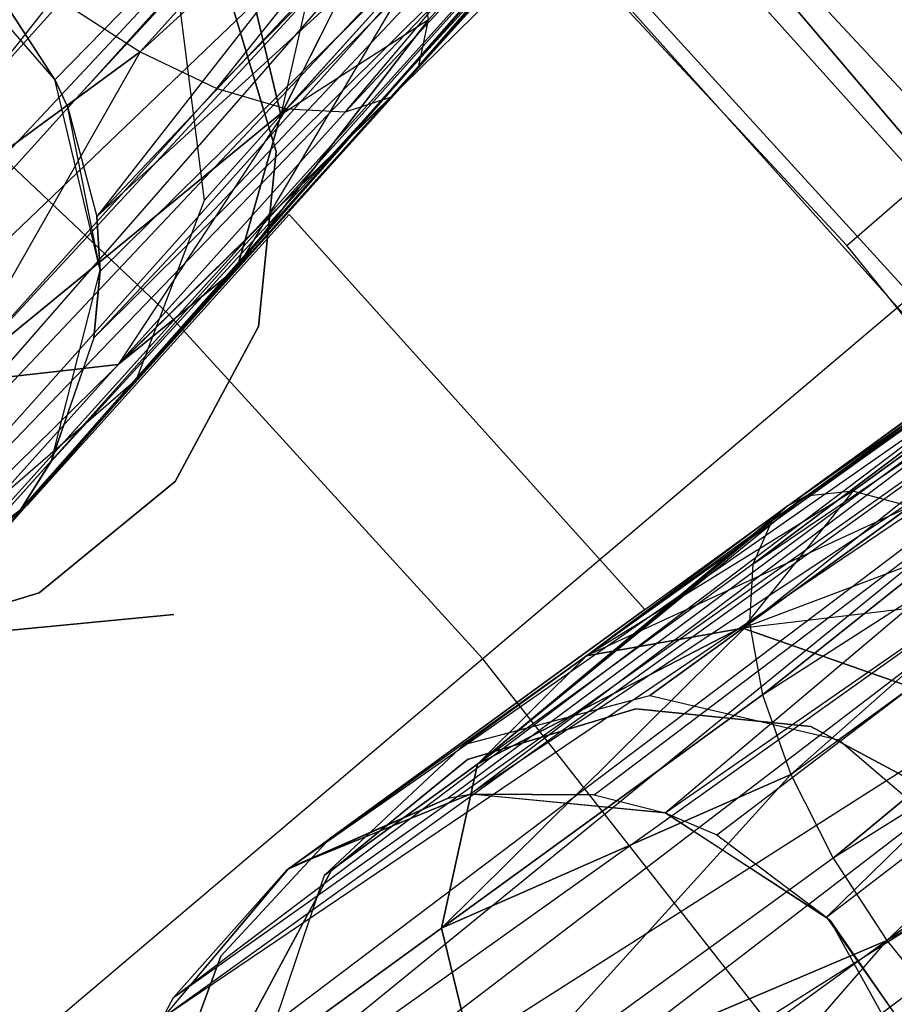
# Model space of a CAD drawing. Extents: x 0.3 to 7.1, y -3.38 to 3.38.
# Tile 322 of 394: x 4.76 to 4.97, y 0.91 to 1.15. Entities that reach past the tile are written whole.
import ezdxf

# ---------------------------------------------------------------- set-up
doc = ezdxf.new("R2010")
doc.units = 0
doc.header["$LTSCALE"] = 2.54
doc.layers.get('0').update_dxf_attribs({"linetype": 'CONTINUOUS'})

# ---------------------------------------------------------------- blocks, each defined once
blk = doc.blocks.new('SINGLES_B_BB_STL')
at = {"color": 0}
for p, q in [((5.10134, 1.42072, 14.48477), (4.85398, 1.13738, 14.30065)), ((5.10134, 1.42072, 14.48477), (4.85398, 1.13738, 14.30065)), ((4.85398, 1.13738, 13.96062), (5.10134, 1.42072, 13.7765)), ((4.85398, 1.13738, 13.96062), (5.10134, 1.42072, 13.7765)), ((5.10134, 1.42072, 14.48477), (4.85637, 1.14865, 14.27947)), ((5.10134, 1.42072, 14.48477), (4.85637, 1.14865, 14.27947)), ((4.85637, 1.14865, 13.9818), (5.10134, 1.42072, 13.7765)), ((4.85637, 1.14865, 13.9818), (5.10134, 1.42072, 13.7765)), ((4.78604, 1.14083, 14.39164), (5.0208, 1.40156, 14.58838)), ((4.78604, 1.14083, 14.39164), (5.0208, 1.40156, 14.58838)), ((4.78604, 1.14083, 13.86962), (5.0208, 1.40156, 13.67289)), ((4.78604, 1.14083, 13.86962), (5.0208, 1.40156, 13.67289)), ((4.8047, 1.1319, 13.88201), (5.0208, 1.40156, 13.67289)), ((4.8047, 1.1319, 13.88201), (5.0208, 1.40156, 13.67289)), ((4.82172, 1.12692, 14.36293), (5.08816, 1.39746, 14.52447)), ((4.82172, 1.12692, 14.36293), (5.08816, 1.39746, 14.52447)), ((4.83614, 1.12618, 14.34362), (5.08816, 1.39746, 14.52447)), ((4.83614, 1.12618, 14.34362), (5.08816, 1.39746, 14.52447)), ((4.83614, 1.12618, 13.91764), (5.08816, 1.39746, 13.7368)), ((4.83614, 1.12618, 13.91764), (5.08816, 1.39746, 13.7368)), ((5.08816, 1.39746, 14.52447), (4.8471, 1.12974, 14.32245)), ((5.08816, 1.39746, 14.52447), (4.8471, 1.12974, 14.32245)), ((4.8471, 1.12974, 13.93882), (5.08816, 1.39746, 13.7368)), ((4.8471, 1.12974, 13.93882), (5.08816, 1.39746, 13.7368)), ((5.08816, 1.39746, 14.52447), (4.85398, 1.13738, 14.30065)), ((5.08816, 1.39746, 14.52447), (4.85398, 1.13738, 14.30065)), ((4.85398, 1.13738, 13.96062), (5.08816, 1.39746, 13.7368)), ((4.85398, 1.13738, 13.96062), (5.08816, 1.39746, 13.7368)), ((4.78604, 1.14083, 14.39164), (5.05909, 1.39054, 14.56186)), ((4.78604, 1.14083, 14.39164), (5.05909, 1.39054, 14.56186)), ((4.8047, 1.1319, 14.37926), (5.05909, 1.39054, 14.56186)), ((4.8047, 1.1319, 14.37926), (5.05909, 1.39054, 14.56186)), ((4.8047, 1.1319, 13.88201), (5.05909, 1.39054, 13.69941)), ((4.8047, 1.1319, 13.88201), (5.05909, 1.39054, 13.69941)), ((5.05909, 1.39054, 14.56186), (4.82172, 1.12692, 14.36293)), ((5.05909, 1.39054, 14.56186), (4.82172, 1.12692, 14.36293)), ((4.82172, 1.12692, 13.89833), (5.05909, 1.39054, 13.69941)), ((4.82172, 1.12692, 13.89833), (5.05909, 1.39054, 13.69941)), ((4.83614, 1.12618, 13.91764), (5.05909, 1.39054, 13.69941)), ((4.83614, 1.12618, 13.91764), (5.05909, 1.39054, 13.69941)), ((4.7652, 1.13401, 41.76495), (4.94768, 1.32086, 41.6439)), ((4.7652, 1.13401, 41.76495), (4.94768, 1.32086, 41.6439)), ((4.76834, 1.12728, 41.76296), (4.94768, 1.32086, 41.6439)), ((4.76834, 1.12728, 41.76296), (4.94768, 1.32086, 41.6439)), ((4.94768, 1.32086, 41.6439), (4.77547, 1.10069, 41.75264)), ((4.94768, 1.32086, 41.6439), (4.77547, 1.10069, 41.75264)), ((4.77547, 1.10069, 41.75264), (4.96097, 1.29729, 41.62686)), ((4.77547, 1.10069, 41.75264), (4.96097, 1.29729, 41.62686)), ((4.64011, 0.99509, 41.63424), (4.86487, 1.28121, 41.47603)), ((4.64011, 0.99509, 41.63424), (4.86487, 1.28121, 41.47603)), ((4.77473, 1.07104, 41.73706), (4.96673, 1.27536, 41.60224)), ((4.77473, 1.07104, 41.73706), (4.96673, 1.27536, 41.60224)), ((4.77547, 1.10069, 41.75264), (4.96673, 1.27536, 41.60224)), ((4.77547, 1.10069, 41.75264), (4.96673, 1.27536, 41.60224)), ((4.77623, 1.08732, 41.74614), (4.96673, 1.27536, 41.60224)), ((4.77623, 1.08732, 41.74614), (4.96673, 1.27536, 41.60224)), ((4.64011, 0.99509, 41.63424), (4.89109, 1.26305, 41.48405)), ((4.64011, 0.99509, 41.63424), (4.89109, 1.26305, 41.48405)), ((4.64689, 0.99274, 41.6362), (4.89109, 1.26305, 41.48405)), ((4.64689, 0.99274, 41.6362), (4.89109, 1.26305, 41.48405)), ((4.96346, 1.25855, 41.57321), (4.7568, 1.02909, 41.70694)), ((4.96346, 1.25855, 41.57321), (4.7568, 1.02909, 41.70694)), ((4.76424, 1.04084, 41.71655), (4.96346, 1.25855, 41.57321)), ((4.76424, 1.04084, 41.71655), (4.96346, 1.25855, 41.57321)), ((4.77473, 1.07104, 41.73706), (4.96346, 1.25855, 41.57321)), ((4.77473, 1.07104, 41.73706), (4.96346, 1.25855, 41.57321)), ((4.91674, 1.2513, 41.50071), (4.64689, 0.99274, 41.6362)), ((4.91674, 1.2513, 41.50071), (4.64689, 0.99274, 41.6362)), ((4.67387, 0.98836, 41.64662), (4.91674, 1.2513, 41.50071)), ((4.67387, 0.98836, 41.64662), (4.91674, 1.2513, 41.50071)), ((4.6877, 0.98899, 41.65345), (4.91674, 1.2513, 41.50071)), ((4.6877, 0.98899, 41.65345), (4.91674, 1.2513, 41.50071)), ((4.6877, 0.98899, 41.65345), (4.9313, 1.24775, 41.51479)), ((4.6877, 0.98899, 41.65345), (4.9313, 1.24775, 41.51479)), ((4.95031, 1.24858, 41.54115), (4.70324, 0.99205, 41.66237)), ((4.95031, 1.24858, 41.54115), (4.70324, 0.99205, 41.66237)), ((4.70324, 0.99205, 41.66237), (4.9313, 1.24775, 41.51479)), ((4.70324, 0.99205, 41.66237), (4.9313, 1.24775, 41.51479)), ((4.72974, 1.00385, 41.68102), (4.95031, 1.24858, 41.54115)), ((4.72974, 1.00385, 41.68102), (4.95031, 1.24858, 41.54115)), ((4.73265, 1.00577, 41.68339), (4.95031, 1.24858, 41.54115)), ((4.73265, 1.00577, 41.68339), (4.95031, 1.24858, 41.54115)), ((4.75091, 1.02182, 41.70038), (4.95031, 1.24858, 41.54115)), ((4.75091, 1.02182, 41.70038), (4.95031, 1.24858, 41.54115)), ((4.7568, 1.02909, 41.70694), (4.95031, 1.24858, 41.54115)), ((4.7568, 1.02909, 41.70694), (4.95031, 1.24858, 41.54115)), ((4.94014, 1.02641, 13.93882), (5.25611, 1.24884, 13.7765)), ((4.94014, 1.02641, 13.93882), (5.25611, 1.24884, 13.7765)), ((4.94387, 1.03002, 14.31155), (5.25611, 1.24884, 14.48477)), ((4.94387, 1.03002, 14.31155), (5.25611, 1.24884, 14.48477)), ((4.94387, 1.03002, 13.94972), (5.25611, 1.24884, 13.7765)), ((4.94387, 1.03002, 13.94972), (5.25611, 1.24884, 13.7765)), ((4.94845, 1.03245, 14.30065), (5.25611, 1.24884, 14.48477)), ((4.94845, 1.03245, 14.30065), (5.25611, 1.24884, 14.48477)), ((4.94845, 1.03245, 13.96062), (5.25611, 1.24884, 13.7765)), ((4.94845, 1.03245, 13.96062), (5.25611, 1.24884, 13.7765)), ((5.25611, 1.24884, 14.48477), (4.95992, 1.03365, 14.27947)), ((5.25611, 1.24884, 14.48477), (4.95992, 1.03365, 14.27947)), ((4.95992, 1.03365, 13.9818), (5.25611, 1.24884, 13.7765)), ((4.95992, 1.03365, 13.9818), (5.25611, 1.24884, 13.7765)), ((4.93468, 1.00146, 13.89833), (5.23159, 1.23816, 13.7368)), ((4.93468, 1.00146, 13.89833), (5.23159, 1.23816, 13.7368)), ((5.23159, 1.23816, 14.52447), (4.93546, 1.01588, 14.34362)), ((5.23159, 1.23816, 14.52447), (4.93546, 1.01588, 14.34362)), ((4.93546, 1.01588, 13.91764), (5.23159, 1.23816, 13.7368)), ((4.93546, 1.01588, 13.91764), (5.23159, 1.23816, 13.7368)), ((4.94014, 1.02641, 14.32245), (5.23159, 1.23816, 14.52447)), ((4.94014, 1.02641, 14.32245), (5.23159, 1.23816, 14.52447)), ((4.94014, 1.02641, 13.93882), (5.23159, 1.23816, 13.7368)), ((4.94014, 1.02641, 13.93882), (5.23159, 1.23816, 13.7368)), ((4.94387, 1.03002, 14.31155), (5.23159, 1.23816, 14.52447)), ((4.94387, 1.03002, 14.31155), (5.23159, 1.23816, 14.52447)), ((4.93468, 1.00146, 14.36293), (5.22168, 1.20998, 14.56186)), ((4.93468, 1.00146, 14.36293), (5.22168, 1.20998, 14.56186)), ((4.93468, 1.00146, 13.89833), (5.22168, 1.20998, 13.69941)), ((4.93468, 1.00146, 13.89833), (5.22168, 1.20998, 13.69941)), ((4.93546, 1.01588, 14.34362), (5.22168, 1.20998, 14.56186)), ((4.93546, 1.01588, 14.34362), (5.22168, 1.20998, 14.56186)), ((5.22168, 1.20998, 14.56186), (4.93785, 0.98401, 14.37926)), ((5.22168, 1.20998, 14.56186), (4.93785, 0.98401, 14.37926)), ((4.93785, 0.98401, 13.88201), (5.22168, 1.20998, 13.69941)), ((4.93785, 0.98401, 13.88201), (5.22168, 1.20998, 13.69941)), ((4.94479, 0.96453, 13.86962), (5.22168, 1.20998, 13.69941)), ((4.94479, 0.96453, 13.86962), (5.22168, 1.20998, 13.69941)), ((4.98531, 1.11693, 42.18019), (4.90234, 1.20604, 42.18019)), ((4.98531, 1.11693, 42.18019), (4.90234, 1.20604, 42.18019)), ((4.83656, 1.19694, 14.23145), (4.82037, 1.12542, 14.22048)), ((4.83656, 1.19694, 14.23145), (4.82037, 1.12542, 14.22048)), ((4.82037, 1.12542, 14.04079), (4.8474, 1.17933, 14.01743)), ((4.82037, 1.12542, 14.04079), (4.8474, 1.17933, 14.01743)), ((4.8474, 1.17933, 14.24384), (4.82037, 1.12542, 14.22048)), ((4.8474, 1.17933, 14.24384), (4.82037, 1.12542, 14.22048)), ((4.9584, 1.09362, 42.18421), (4.87717, 1.18087, 42.18421)), ((4.9584, 1.09362, 42.18421), (4.87717, 1.18087, 42.18421)), ((4.99894, 1.08407, 42.10029), (4.91633, 1.17626, 42.10029)), ((4.99894, 1.08407, 42.10029), (4.91633, 1.17626, 42.10029)), ((4.89087, 1.1727, 5.06027), (4.79309, 1.0767, 5.19861)), ((4.89087, 1.1727, 5.06027), (4.79309, 1.0767, 5.19861)), ((4.97421, 1.08127, 5.06027), (4.89087, 1.1727, 5.06027)), ((4.97421, 1.08127, 5.06027), (4.89087, 1.1727, 5.06027)), ((4.76516, 1.13409, 41.90698), (4.73371, 1.17017, 41.90698)), ((4.76516, 1.13409, 41.90698), (4.73371, 1.17017, 41.90698)), ((4.93785, 0.98401, 14.37926), (5.22863, 1.17074, 14.58838)), ((4.93785, 0.98401, 14.37926), (5.22863, 1.17074, 14.58838)), ((4.94479, 0.96453, 14.39164), (5.22863, 1.17074, 14.58838)), ((4.94479, 0.96453, 14.39164), (5.22863, 1.17074, 14.58838)), ((4.94479, 0.96453, 13.86962), (5.22863, 1.17074, 13.67289)), ((4.94479, 0.96453, 13.86962), (5.22863, 1.17074, 13.67289)), ((5.22863, 1.17074, 14.58838), (4.95509, 0.94415, 14.39938)), ((5.22863, 1.17074, 14.58838), (4.95509, 0.94415, 14.39938)), ((4.95509, 0.94415, 13.86189), (5.22863, 1.17074, 13.67289)), ((4.95509, 0.94415, 13.86189), (5.22863, 1.17074, 13.67289)), ((4.96816, 0.92406, 13.85926), (5.22863, 1.17074, 13.67289)), ((4.96816, 0.92406, 13.85926), (5.22863, 1.17074, 13.67289)), ((4.81028, 1.16775, 14.06071), (4.82037, 1.12542, 14.04079)), ((4.82037, 1.12542, 14.22048), (4.81028, 1.16775, 14.20056)), ((4.81028, 1.16775, 14.06071), (4.82037, 1.12542, 14.04079)), ((4.82037, 1.12542, 14.22048), (4.81028, 1.16775, 14.20056)), ((4.85413, 1.16291, 14.26016), (4.80966, 1.08816, 14.24855)), ((4.85413, 1.16291, 14.26016), (4.80966, 1.08816, 14.24855)), ((4.85413, 1.16291, 14.0011), (4.82037, 1.12542, 14.04079)), ((4.85413, 1.16291, 14.0011), (4.82037, 1.12542, 14.04079)), ((4.85413, 1.16291, 14.26016), (4.82037, 1.12542, 14.22048)), ((4.85413, 1.16291, 14.26016), (4.82037, 1.12542, 14.22048)), ((4.85637, 1.14865, 14.27947), (4.85413, 1.16291, 14.26016)), ((4.85637, 1.14865, 13.9818), (4.85413, 1.16291, 14.0011)), ((4.85637, 1.14865, 14.27947), (4.85413, 1.16291, 14.26016)), ((4.85637, 1.14865, 13.9818), (4.85413, 1.16291, 14.0011)), ((5.04616, 1.03338, 41.9), (4.93469, 1.16464, 41.9)), ((4.93469, 1.16464, 41.7), (5.04616, 1.03338, 41.7)), ((4.93469, 1.16464, 41.7), (5.04616, 1.03338, 41.7)), ((5.04616, 1.03338, 41.9), (4.93469, 1.16464, 41.9)), ((4.89854, 1.1591, 42.10421), (4.97994, 1.06825, 42.10421)), ((4.89854, 1.1591, 42.10421), (4.97994, 1.06825, 42.10421)), ((4.80682, 1.15759, 41.9), (4.81919, 1.11649, 41.9)), ((4.81919, 1.11649, 41.7), (4.80682, 1.15759, 41.7)), ((4.81919, 1.11649, 41.7), (4.80682, 1.15759, 41.7)), ((4.80682, 1.15759, 41.9), (4.81919, 1.11649, 41.9)), ((4.76685, 1.15321, 13.86189), (4.69681, 1.07541, 13.94423)), ((4.76685, 1.15321, 13.86189), (4.69681, 1.07541, 13.94423)), ((4.76685, 1.15321, 14.39938), (4.69681, 1.07541, 14.31703)), ((4.76685, 1.15321, 14.39938), (4.69681, 1.07541, 14.31703)), ((4.79309, 1.0767, 5.19861), (4.71057, 1.15476, 5.19861)), ((4.79309, 1.0767, 5.19861), (4.71057, 1.15476, 5.19861)), ((4.76685, 1.15321, 14.39938), (4.78604, 1.14083, 14.39164)), ((4.76685, 1.15321, 13.86189), (4.78604, 1.14083, 13.86962)), ((4.76685, 1.15321, 14.39938), (4.78604, 1.14083, 14.39164)), ((4.76685, 1.15321, 13.86189), (4.78604, 1.14083, 13.86962)), ((4.75441, 1.15069, 41.76851), (4.7652, 1.13401, 41.76495)), ((4.76516, 1.13409, 41.90698), (4.75441, 1.15069, 41.76851)), ((4.76516, 1.13409, 41.90698), (4.75441, 1.15069, 41.76851)), ((4.75441, 1.15069, 41.76851), (4.7652, 1.13401, 41.76495)), ((4.79568, 1.15153, 14.10565), (4.8016, 1.10457, 14.09854)), ((4.79568, 1.15153, 14.15562), (4.8016, 1.10457, 14.16273)), ((4.79568, 1.15153, 14.10565), (4.8016, 1.10457, 14.09854)), ((4.79568, 1.15153, 14.15562), (4.8016, 1.10457, 14.16273)), ((4.80966, 1.08816, 14.01272), (4.85637, 1.14865, 13.9818)), ((4.85637, 1.14865, 14.27947), (4.80966, 1.08816, 14.24855)), ((4.80966, 1.08816, 14.01272), (4.85637, 1.14865, 13.9818)), ((4.85637, 1.14865, 14.27947), (4.80966, 1.08816, 14.24855)), ((4.85637, 1.14865, 13.9818), (4.82037, 1.12542, 14.04079)), ((4.85637, 1.14865, 13.9818), (4.82037, 1.12542, 14.04079)), ((4.85398, 1.13738, 14.30065), (4.85637, 1.14865, 14.27947)), ((4.85398, 1.13738, 13.96062), (4.85637, 1.14865, 13.9818)), ((4.85398, 1.13738, 14.30065), (4.85637, 1.14865, 14.27947)), ((4.85398, 1.13738, 13.96062), (4.85637, 1.14865, 13.9818)), ((4.69681, 1.07541, 13.94423), (4.78604, 1.14083, 13.86962)), ((4.78604, 1.14083, 14.39164), (4.69681, 1.07541, 14.31703)), ((4.69681, 1.07541, 13.94423), (4.78604, 1.14083, 13.86962)), ((4.78604, 1.14083, 14.39164), (4.69681, 1.07541, 14.31703)), ((4.78604, 1.14083, 13.86962), (4.73989, 1.05992, 13.95819)), ((4.78604, 1.14083, 13.86962), (4.73989, 1.05992, 13.95819)), ((4.78604, 1.14083, 14.39164), (4.73989, 1.05992, 14.30308)), ((4.78604, 1.14083, 14.39164), (4.73989, 1.05992, 14.30308)), ((4.78604, 1.14083, 14.39164), (4.8047, 1.1319, 14.37926)), ((4.78604, 1.14083, 13.86962), (4.8047, 1.1319, 13.88201)), ((4.78604, 1.14083, 14.39164), (4.8047, 1.1319, 14.37926)), ((4.78604, 1.14083, 13.86962), (4.8047, 1.1319, 13.88201)), ((4.85398, 1.13738, 14.30065), (4.80966, 1.08816, 14.24855)), ((4.85398, 1.13738, 13.96062), (4.80966, 1.08816, 14.01272)), ((4.85398, 1.13738, 13.96062), (4.80966, 1.08816, 14.01272)), ((4.85398, 1.13738, 14.30065), (4.80966, 1.08816, 14.24855)), ((4.77623, 1.08753, 41.90698), (4.76516, 1.13409, 41.90698)), ((4.76516, 1.13409, 41.90698), (4.7652, 1.13401, 41.76495)), ((4.76516, 1.13409, 41.90698), (4.7652, 1.13401, 41.76495)), ((4.76516, 1.13409, 41.90698), (4.76834, 1.12728, 41.76296)), ((4.76516, 1.13409, 41.90698), (4.76834, 1.12728, 41.76296)), ((4.77623, 1.08753, 41.90698), (4.76516, 1.13409, 41.90698)), ((4.7652, 1.13401, 41.76495), (4.76834, 1.12728, 41.76296)), ((4.7652, 1.13401, 41.76495), (4.76834, 1.12728, 41.76296)), ((4.8047, 1.1319, 13.88201), (4.73989, 1.05992, 13.95819)), ((4.8047, 1.1319, 13.88201), (4.73989, 1.05992, 13.95819)), ((4.8047, 1.1319, 14.37926), (4.73989, 1.05992, 14.30308)), ((4.8047, 1.1319, 14.37926), (4.73989, 1.05992, 14.30308)), ((4.8047, 1.1319, 14.37926), (4.82172, 1.12692, 14.36293)), ((4.8047, 1.1319, 13.88201), (4.82172, 1.12692, 13.89833)), ((4.8047, 1.1319, 14.37926), (4.82172, 1.12692, 14.36293)), ((4.8047, 1.1319, 13.88201), (4.82172, 1.12692, 13.89833)), ((4.78062, 1.06453, 13.9829), (4.8471, 1.12974, 13.93882)), ((4.8471, 1.12974, 14.32245), (4.78062, 1.06453, 14.27836)), ((4.78062, 1.06453, 13.9829), (4.8471, 1.12974, 13.93882)), ((4.8471, 1.12974, 14.32245), (4.78062, 1.06453, 14.27836)), ((4.8471, 1.12974, 14.32245), (4.80966, 1.08816, 14.24855)), ((4.8471, 1.12974, 13.93882), (4.80966, 1.08816, 14.01272)), ((4.8471, 1.12974, 13.93882), (4.80966, 1.08816, 14.01272)), ((4.8471, 1.12974, 14.32245), (4.80966, 1.08816, 14.24855)), ((4.82189, 0.9414, 41.69962), (5.09305, 1.13068, 41.59578)), ((4.82189, 0.9414, 41.69962), (5.09305, 1.13068, 41.59578)), ((4.83614, 1.12618, 14.34362), (4.8471, 1.12974, 14.32245)), ((4.83614, 1.12618, 13.91764), (4.8471, 1.12974, 13.93882)), ((4.83614, 1.12618, 14.34362), (4.8471, 1.12974, 14.32245)), ((4.83614, 1.12618, 13.91764), (4.8471, 1.12974, 13.93882)), ((5.09305, 1.13068, 41.59578), (4.86116, 0.9588, 41.72901)), ((5.09305, 1.13068, 41.59578), (4.86116, 0.9588, 41.72901)), ((4.86652, 0.95974, 41.73241), (5.09305, 1.13068, 41.59578)), ((4.86652, 0.95974, 41.73241), (5.09305, 1.13068, 41.59578)), ((5.25085, 1.12945, 14.59795), (4.95509, 0.94415, 14.39938)), ((5.25085, 1.12945, 14.59795), (4.95509, 0.94415, 14.39938)), ((4.96816, 0.92406, 14.40201), (5.25085, 1.12945, 14.59795)), ((4.96816, 0.92406, 14.40201), (5.25085, 1.12945, 14.59795)), ((5.25085, 1.12945, 13.66332), (4.96816, 0.92406, 13.85926)), ((5.25085, 1.12945, 13.66332), (4.96816, 0.92406, 13.85926)), ((4.73989, 1.05992, 13.95819), (4.82172, 1.12692, 13.89833)), ((4.82172, 1.12692, 14.36293), (4.73989, 1.05992, 14.30308)), ((4.73989, 1.05992, 13.95819), (4.82172, 1.12692, 13.89833)), ((4.82172, 1.12692, 14.36293), (4.73989, 1.05992, 14.30308)), ((4.76834, 1.12728, 41.76296), (4.77547, 1.10069, 41.75264)), ((4.77623, 1.08753, 41.90698), (4.76834, 1.12728, 41.76296)), ((4.77623, 1.08753, 41.90698), (4.76834, 1.12728, 41.76296)), ((4.76834, 1.12728, 41.76296), (4.77547, 1.10069, 41.75264)), ((4.82172, 1.12692, 13.89833), (4.78062, 1.06453, 13.9829)), ((4.82172, 1.12692, 13.89833), (4.78062, 1.06453, 13.9829)), ((4.82172, 1.12692, 14.36293), (4.78062, 1.06453, 14.27836)), ((4.82172, 1.12692, 14.36293), (4.78062, 1.06453, 14.27836)), ((4.82172, 1.12692, 14.36293), (4.83614, 1.12618, 14.34362)), ((4.82172, 1.12692, 13.89833), (4.83614, 1.12618, 13.91764)), ((4.82172, 1.12692, 14.36293), (4.83614, 1.12618, 14.34362)), ((4.82172, 1.12692, 13.89833), (4.83614, 1.12618, 13.91764)), ((4.82189, 0.9414, 41.69962), (5.07667, 1.12651, 41.56472)), ((4.82189, 0.9414, 41.69962), (5.07667, 1.12651, 41.56472)), ((4.83614, 1.12618, 13.91764), (4.78062, 1.06453, 13.9829)), ((4.83614, 1.12618, 13.91764), (4.78062, 1.06453, 13.9829)), ((4.83614, 1.12618, 14.34362), (4.78062, 1.06453, 14.27836)), ((4.83614, 1.12618, 14.34362), (4.78062, 1.06453, 14.27836)), ((4.8016, 1.10457, 14.09854), (4.82037, 1.12542, 14.04079)), ((4.8016, 1.10457, 14.09854), (4.82037, 1.12542, 14.04079)), ((4.82037, 1.12542, 14.22048), (4.8016, 1.10457, 14.16273)), ((4.82037, 1.12542, 14.22048), (4.8016, 1.10457, 14.16273)), ((4.82037, 1.12542, 14.04079), (4.80966, 1.08816, 14.01272)), ((4.80966, 1.08816, 14.24855), (4.82037, 1.12542, 14.22048)), ((4.82037, 1.12542, 14.04079), (4.80966, 1.08816, 14.01272)), ((4.80966, 1.08816, 14.24855), (4.82037, 1.12542, 14.22048)), ((5.11451, 1.12433, 41.62273), (4.86652, 0.95974, 41.73241)), ((5.11451, 1.12433, 41.62273), (4.86652, 0.95974, 41.73241)), ((4.89676, 0.95958, 41.74929), (5.11451, 1.12433, 41.62273)), ((4.89676, 0.95958, 41.74929), (5.11451, 1.12433, 41.62273)), ((4.91406, 0.95522, 41.75718), (5.11451, 1.12433, 41.62273)), ((4.91406, 0.95522, 41.75718), (5.11451, 1.12433, 41.62273)), ((4.79411, 0.91013, 41.67088), (5.07012, 1.11876, 41.54523)), ((4.79411, 0.91013, 41.67088), (5.07012, 1.11876, 41.54523)), ((4.82189, 0.9414, 41.69962), (5.07012, 1.11876, 41.54523)), ((4.82189, 0.9414, 41.69962), (5.07012, 1.11876, 41.54523)), ((4.9584, 1.09362, 42.18421), (4.98531, 1.11693, 42.18019)), ((4.9584, 1.09362, 42.18421), (4.98531, 1.11693, 42.18019)), ((4.81919, 1.11649, 41.9), (4.81489, 1.07379, 41.9)), ((4.81489, 1.07379, 41.7), (4.81919, 1.11649, 41.7)), ((4.81489, 1.07379, 41.7), (4.81919, 1.11649, 41.7)), ((4.81919, 1.11649, 41.9), (4.81489, 1.07379, 41.9)), ((4.81919, 1.11649, 41.7), (4.81919, 1.11649, 41.9)), ((4.81919, 1.11649, 41.7), (4.81919, 1.11649, 41.9)), ((4.91406, 0.95522, 41.75718), (5.1369, 1.10966, 41.64151)), ((4.91406, 0.95522, 41.75718), (5.1369, 1.10966, 41.64151)), ((4.9267, 0.94981, 41.76202), (5.1369, 1.10966, 41.64151)), ((4.9267, 0.94981, 41.76202), (5.1369, 1.10966, 41.64151)), ((5.1369, 1.10966, 41.64151), (4.9535, 0.92979, 41.76883)), ((5.1369, 1.10966, 41.64151), (4.9535, 0.92979, 41.76883)), ((4.8016, 1.10457, 14.09854), (4.78503, 1.0608, 14.08851)), ((4.8016, 1.10457, 14.16273), (4.78503, 1.0608, 14.17276)), ((4.8016, 1.10457, 14.09854), (4.78503, 1.0608, 14.08851)), ((4.8016, 1.10457, 14.16273), (4.78503, 1.0608, 14.17276)), ((4.79152, 0.90525, 41.66739), (5.06631, 1.10282, 41.52061)), ((4.79152, 0.90525, 41.66739), (5.06631, 1.10282, 41.52061)), ((4.79411, 0.91013, 41.67088), (5.06631, 1.10282, 41.52061)), ((4.79411, 0.91013, 41.67088), (5.06631, 1.10282, 41.52061)), ((4.8016, 1.10457, 14.16273), (4.8016, 1.10457, 14.09854)), ((4.8016, 1.10457, 14.16273), (4.8016, 1.10457, 14.09854)), ((4.82237, 1.10118, 14.22658), (4.7587, 1.03047, 14.22658)), ((4.7587, 1.03047, 14.02658), (4.82237, 1.10118, 14.02658)), ((4.82237, 1.10118, 14.22658), (4.7587, 1.03047, 14.22658)), ((4.7587, 1.03047, 14.02658), (4.82237, 1.10118, 14.02658)), ((4.77547, 1.10069, 41.75264), (4.77623, 1.08732, 41.74614)), ((4.77623, 1.08753, 41.90698), (4.77547, 1.10069, 41.75264)), ((4.77547, 1.10069, 41.75264), (4.77623, 1.08732, 41.74614)), ((4.77623, 1.08753, 41.90698), (4.77547, 1.10069, 41.75264)), ((4.90915, 1.0048, 14.02658), (4.82237, 1.10118, 14.02658)), ((4.82237, 1.10118, 14.02658), (4.82237, 1.10118, 14.22658)), ((4.82237, 1.10118, 14.22658), (4.90915, 1.0048, 14.22658)), ((4.82237, 1.10118, 14.22658), (4.90915, 1.0048, 14.22658)), ((4.90915, 1.0048, 14.02658), (4.82237, 1.10118, 14.02658)), ((4.82237, 1.10118, 14.02658), (4.82237, 1.10118, 14.22658)), ((5.28326, 1.09555, 14.58838), (4.96816, 0.92406, 14.40201)), ((5.28326, 1.09555, 14.58838), (4.96816, 0.92406, 14.40201)), ((5.0332, 1.00079, 42.18421), (4.9584, 1.09362, 42.18421)), ((5.0332, 1.00079, 42.18421), (4.9584, 1.09362, 42.18421)), ((4.78112, 0.85864, 41.6422), (5.06686, 1.0913, 41.50809)), ((4.78112, 0.85864, 41.6422), (5.06686, 1.0913, 41.50809)), ((4.78231, 0.87632, 41.65019), (5.06686, 1.0913, 41.50809)), ((4.78231, 0.87632, 41.65019), (5.06686, 1.0913, 41.50809)), ((4.79152, 0.90525, 41.66739), (5.06686, 1.0913, 41.50809)), ((4.79152, 0.90525, 41.66739), (5.06686, 1.0913, 41.50809)), ((4.80966, 1.08816, 14.01272), (4.78062, 1.06453, 13.9829)), ((4.78062, 1.06453, 14.27836), (4.80966, 1.08816, 14.24855)), ((4.80966, 1.08816, 14.01272), (4.78062, 1.06453, 13.9829)), ((4.78062, 1.06453, 14.27836), (4.80966, 1.08816, 14.24855)), ((4.78503, 1.0608, 14.08851), (4.80966, 1.08816, 14.01272)), ((4.78503, 1.0608, 14.08851), (4.80966, 1.08816, 14.01272)), ((4.80966, 1.08816, 14.24855), (4.78503, 1.0608, 14.17276)), ((4.80966, 1.08816, 14.24855), (4.78503, 1.0608, 14.17276)), ((4.9535, 0.92979, 41.76883), (5.15925, 1.08801, 41.65211)), ((4.9535, 0.92979, 41.76883), (5.15925, 1.08801, 41.65211)), ((4.76441, 1.04115, 41.90698), (4.77623, 1.08753, 41.90698)), ((4.76441, 1.04115, 41.90698), (4.77623, 1.08753, 41.90698)), ((4.77473, 1.07104, 41.73706), (4.77623, 1.08753, 41.90698)), ((4.77473, 1.07104, 41.73706), (4.77623, 1.08753, 41.90698)), ((4.77623, 1.08732, 41.74614), (4.77473, 1.07104, 41.73706)), ((4.77623, 1.08732, 41.74614), (4.77473, 1.07104, 41.73706)), ((4.77623, 1.08732, 41.74614), (4.77623, 1.08753, 41.90698)), ((4.77623, 1.08732, 41.74614), (4.77623, 1.08753, 41.90698)), ((4.97421, 1.08127, 5.06027), (4.86961, 0.99276, 5.19861)), ((4.97421, 1.08127, 5.06027), (4.86961, 0.99276, 5.19861)), ((4.79309, 1.0767, 5.19861), (4.68874, 0.97427, 5.32719)), ((4.79309, 1.0767, 5.19861), (4.68874, 0.97427, 5.32719)), ((4.86961, 0.99276, 5.19861), (4.79309, 1.0767, 5.19861)), ((4.86961, 0.99276, 5.19861), (4.79309, 1.0767, 5.19861)), ((4.81489, 1.07379, 41.9), (4.79457, 1.03598, 41.9)), ((4.79457, 1.03598, 41.7), (4.81489, 1.07379, 41.7)), ((4.79457, 1.03598, 41.7), (4.81489, 1.07379, 41.7)), ((4.81489, 1.07379, 41.9), (4.79457, 1.03598, 41.9)), ((4.81489, 1.07379, 41.7), (4.81489, 1.07379, 41.9)), ((4.81489, 1.07379, 41.7), (4.81489, 1.07379, 41.9)), ((4.77473, 1.07104, 41.73706), (4.76424, 1.04084, 41.71655)), ((4.77473, 1.07104, 41.73706), (4.76424, 1.04084, 41.71655)), ((4.77473, 1.07104, 41.73706), (4.76441, 1.04115, 41.90698)), ((4.77473, 1.07104, 41.73706), (4.76441, 1.04115, 41.90698)), ((4.78112, 0.85864, 41.6422), (5.0731, 1.06667, 41.48944)), ((4.78112, 0.85864, 41.6422), (5.0731, 1.06667, 41.48944)), ((4.78238, 0.84487, 41.63722), (5.0731, 1.06667, 41.48944)), ((4.78238, 0.84487, 41.63722), (5.0731, 1.06667, 41.48944)), ((4.78062, 1.06453, 13.9829), (4.73989, 1.05992, 13.95819)), ((4.73989, 1.05992, 14.30308), (4.78062, 1.06453, 14.27836)), ((4.78062, 1.06453, 13.9829), (4.73989, 1.05992, 13.95819)), ((4.73989, 1.05992, 14.30308), (4.78062, 1.06453, 14.27836)), ((4.74976, 1.03025, 14.07785), (4.78062, 1.06453, 13.9829)), ((4.74976, 1.03025, 14.07785), (4.78062, 1.06453, 13.9829)), ((4.78062, 1.06453, 14.27836), (4.74976, 1.03025, 14.18341)), ((4.78062, 1.06453, 14.27836), (4.74976, 1.03025, 14.18341)), ((4.78503, 1.0608, 14.08851), (4.74976, 1.03025, 14.07785)), ((4.78503, 1.0608, 14.17276), (4.74976, 1.03025, 14.18341)), ((4.78503, 1.0608, 14.08851), (4.74976, 1.03025, 14.07785)), ((4.78503, 1.0608, 14.17276), (4.74976, 1.03025, 14.18341)), ((4.78503, 1.0608, 14.17276), (4.78503, 1.0608, 14.08851)), ((4.78503, 1.0608, 14.17276), (4.78503, 1.0608, 14.08851)), ((4.73238, 1.00558, 41.90698), (4.76441, 1.04115, 41.90698)), ((4.73238, 1.00558, 41.90698), (4.76441, 1.04115, 41.90698)), ((4.7568, 1.02909, 41.70694), (4.76441, 1.04115, 41.90698)), ((4.7568, 1.02909, 41.70694), (4.76441, 1.04115, 41.90698)), ((4.76424, 1.04084, 41.71655), (4.7568, 1.02909, 41.70694)), ((4.76424, 1.04084, 41.71655), (4.7568, 1.02909, 41.70694)), ((4.76424, 1.04084, 41.71655), (4.76441, 1.04115, 41.90698)), ((4.76424, 1.04084, 41.71655), (4.76441, 1.04115, 41.90698)), ((4.78238, 0.84487, 41.63722), (5.08641, 1.0384, 41.47787)), ((4.78238, 0.84487, 41.63722), (5.08641, 1.0384, 41.47787)), ((4.79319, 0.81315, 41.63025), (5.08641, 1.0384, 41.47787)), ((4.79319, 0.81315, 41.63025), (5.08641, 1.0384, 41.47787)), ((4.79457, 1.03598, 41.9), (4.76134, 1.00883, 41.9)), ((4.76134, 1.00883, 41.7), (4.79457, 1.03598, 41.7)), ((4.76134, 1.00883, 41.7), (4.79457, 1.03598, 41.7)), ((4.79457, 1.03598, 41.9), (4.76134, 1.00883, 41.9)), ((4.79457, 1.03598, 41.7), (4.79457, 1.03598, 41.9)), ((4.79457, 1.03598, 41.7), (4.79457, 1.03598, 41.9)), ((4.95992, 1.03365, 13.9818), (4.89488, 0.99352, 14.01272)), ((4.95992, 1.03365, 13.9818), (4.89488, 0.99352, 14.01272)), ((4.95992, 1.03365, 14.27947), (4.89488, 0.99352, 14.24855)), ((4.95992, 1.03365, 14.27947), (4.89488, 0.99352, 14.24855)), ((4.95992, 1.03365, 14.27947), (4.93305, 1.00028, 14.22048)), ((4.95992, 1.03365, 14.27947), (4.93305, 1.00028, 14.22048)), ((4.95992, 1.03365, 14.27947), (4.94845, 1.03245, 14.30065)), ((4.95992, 1.03365, 13.9818), (4.94845, 1.03245, 13.96062)), ((4.95992, 1.03365, 14.27947), (4.94845, 1.03245, 14.30065)), ((4.95992, 1.03365, 13.9818), (4.94845, 1.03245, 13.96062)), ((4.97387, 1.02993, 14.26016), (4.95992, 1.03365, 14.27947)), ((4.97387, 1.02993, 14.0011), (4.95992, 1.03365, 13.9818)), ((4.97387, 1.02993, 14.26016), (4.95992, 1.03365, 14.27947)), ((4.97387, 1.02993, 14.0011), (4.95992, 1.03365, 13.9818)), ((4.7587, 1.03047, 14.22658), (4.72744, 1.00712, 14.22658)), ((4.72744, 1.00712, 14.02658), (4.7587, 1.03047, 14.02658)), ((4.72744, 1.00712, 14.02658), (4.7587, 1.03047, 14.02658)), ((4.7587, 1.03047, 14.22658), (4.72744, 1.00712, 14.22658)), ((4.7587, 1.03047, 14.02658), (4.7587, 1.03047, 14.22658)), ((4.7587, 1.03047, 14.02658), (4.7587, 1.03047, 14.22658)), ((4.94845, 1.03245, 13.96062), (4.86833, 0.96711, 13.9829)), ((4.94845, 1.03245, 13.96062), (4.86833, 0.96711, 13.9829)), ((4.94845, 1.03245, 14.30065), (4.89488, 0.99352, 14.24855)), ((4.94845, 1.03245, 13.96062), (4.89488, 0.99352, 14.01272)), ((4.94845, 1.03245, 13.96062), (4.89488, 0.99352, 14.01272)), ((4.94845, 1.03245, 14.30065), (4.89488, 0.99352, 14.24855)), ((4.94845, 1.03245, 13.96062), (4.94387, 1.03002, 13.94972)), ((4.94845, 1.03245, 13.96062), (4.94387, 1.03002, 13.94972)), ((4.7568, 1.02909, 41.70694), (4.73238, 1.00558, 41.90698)), ((4.7568, 1.02909, 41.70694), (4.73238, 1.00558, 41.90698)), ((4.7568, 1.02909, 41.70694), (4.75091, 1.02182, 41.70038)), ((4.7568, 1.02909, 41.70694), (4.75091, 1.02182, 41.70038)), ((4.94387, 1.03002, 14.31155), (4.86833, 0.96711, 14.27836)), ((4.94387, 1.03002, 14.31155), (4.86833, 0.96711, 14.27836)), ((4.94387, 1.03002, 13.94972), (4.86833, 0.96711, 13.9829)), ((4.94387, 1.03002, 13.94972), (4.86833, 0.96711, 13.9829)), ((4.94387, 1.03002, 14.31155), (4.89488, 0.99352, 14.24855)), ((4.94387, 1.03002, 14.31155), (4.89488, 0.99352, 14.24855)), ((4.97387, 1.02993, 14.0011), (4.89488, 0.99352, 14.01272)), ((4.97387, 1.02993, 14.0011), (4.89488, 0.99352, 14.01272)), ((4.93305, 1.00028, 14.04079), (4.97387, 1.02993, 14.0011)), ((4.93305, 1.00028, 14.04079), (4.97387, 1.02993, 14.0011)), ((4.97387, 1.02993, 14.26016), (4.93305, 1.00028, 14.22048)), ((4.97387, 1.02993, 14.26016), (4.93305, 1.00028, 14.22048)), ((4.94387, 1.03002, 14.31155), (4.94014, 1.02641, 14.32245)), ((4.94387, 1.03002, 14.31155), (4.94014, 1.02641, 14.32245)), ((4.94387, 1.03002, 13.94972), (4.94014, 1.02641, 13.93882)), ((4.94387, 1.03002, 13.94972), (4.94014, 1.02641, 13.93882)), ((4.86833, 0.96711, 13.9829), (4.94014, 1.02641, 13.93882)), ((4.94014, 1.02641, 14.32245), (4.86833, 0.96711, 14.27836)), ((4.94014, 1.02641, 14.32245), (4.86833, 0.96711, 14.27836)), ((4.86833, 0.96711, 13.9829), (4.94014, 1.02641, 13.93882)), ((4.94014, 1.02641, 14.32245), (4.93546, 1.01588, 14.34362)), ((4.94014, 1.02641, 13.93882), (4.93546, 1.01588, 13.91764)), ((4.94014, 1.02641, 14.32245), (4.93546, 1.01588, 14.34362)), ((4.94014, 1.02641, 13.93882), (4.93546, 1.01588, 13.91764)), ((4.98949, 1.02152, 14.01743), (4.93305, 1.00028, 14.04079)), ((4.98949, 1.02152, 14.01743), (4.93305, 1.00028, 14.04079)), ((4.98949, 1.02152, 14.24384), (4.93305, 1.00028, 14.22048)), ((4.98949, 1.02152, 14.24384), (4.93305, 1.00028, 14.22048)), ((4.93546, 1.01588, 13.91764), (4.86833, 0.96711, 13.9829)), ((4.93546, 1.01588, 13.91764), (4.86833, 0.96711, 13.9829)), ((4.93546, 1.01588, 14.34362), (4.86833, 0.96711, 14.27836)), ((4.93546, 1.01588, 14.34362), (4.86833, 0.96711, 14.27836)), ((4.93546, 1.01588, 14.34362), (4.93468, 1.00146, 14.36293)), ((4.93546, 1.01588, 13.91764), (4.93468, 1.00146, 13.89833)), ((4.93546, 1.01588, 14.34362), (4.93468, 1.00146, 14.36293)), ((4.93546, 1.01588, 13.91764), (4.93468, 1.00146, 13.89833)), ((4.76134, 1.00883, 41.9), (4.72024, 0.99646, 41.9)), ((4.72024, 0.99646, 41.7), (4.76134, 1.00883, 41.7)), ((4.72024, 0.99646, 41.7), (4.76134, 1.00883, 41.7)), ((4.76134, 1.00883, 41.9), (4.72024, 0.99646, 41.9)), ((4.76134, 1.00883, 41.7), (4.76134, 1.00883, 41.9)), ((4.76134, 1.00883, 41.7), (4.76134, 1.00883, 41.9)), ((5.10571, 1.01025, 41.47603), (4.79319, 0.81315, 41.63025)), ((5.10571, 1.01025, 41.47603), (4.79319, 0.81315, 41.63025)), ((4.81091, 0.78959, 41.63059), (5.10571, 1.01025, 41.47603)), ((4.81091, 0.78959, 41.63059), (5.10571, 1.01025, 41.47603)), ((5.00587, 1.0089, 14.02982), (4.93305, 1.00028, 14.04079)), ((5.00587, 1.0089, 14.02982), (4.93305, 1.00028, 14.04079)), ((4.83217, 0.94887, 14.22658), (4.90915, 1.0048, 14.22658)), ((4.90915, 1.0048, 14.02658), (4.83217, 0.94887, 14.02658)), ((4.90915, 1.0048, 14.02658), (4.83217, 0.94887, 14.02658)), ((4.83217, 0.94887, 14.22658), (4.90915, 1.0048, 14.22658)), ((4.90915, 1.0048, 14.22658), (4.90915, 1.0048, 14.02658)), ((4.90915, 1.0048, 14.22658), (4.90915, 1.0048, 14.02658)), ((4.70252, 0.99472, 41.9), (4.79425, 1.00355, 41.9)), ((4.79425, 1.00355, 41.7), (4.70252, 0.99472, 41.7)), ((4.79425, 1.00355, 41.9), (4.72024, 0.99646, 41.9)), ((4.72024, 0.99646, 41.7), (4.79425, 1.00355, 41.7)), ((4.93468, 1.00146, 13.89833), (4.8595, 0.92708, 13.95819)), ((4.93468, 1.00146, 13.89833), (4.8595, 0.92708, 13.95819)), ((4.8595, 0.92708, 14.30308), (4.93468, 1.00146, 14.36293)), ((4.8595, 0.92708, 14.30308), (4.93468, 1.00146, 14.36293)), ((4.93468, 1.00146, 13.89833), (4.86833, 0.96711, 13.9829)), ((4.93468, 1.00146, 13.89833), (4.86833, 0.96711, 13.9829)), ((4.86833, 0.96711, 14.27836), (4.93468, 1.00146, 14.36293)), ((4.86833, 0.96711, 14.27836), (4.93468, 1.00146, 14.36293)), ((4.89488, 0.99352, 14.01272), (4.93305, 1.00028, 14.04079)), ((4.93305, 1.00028, 14.22048), (4.89488, 0.99352, 14.24855)), ((4.89488, 0.99352, 14.01272), (4.93305, 1.00028, 14.04079)), ((4.93305, 1.00028, 14.22048), (4.89488, 0.99352, 14.24855)), ((4.91036, 0.98379, 14.09854), (4.93305, 1.00028, 14.04079)), ((4.91036, 0.98379, 14.09854), (4.93305, 1.00028, 14.04079)), ((4.93305, 1.00028, 14.22048), (4.91036, 0.98379, 14.16273)), ((4.93305, 1.00028, 14.22048), (4.91036, 0.98379, 14.16273)), ((4.9741, 0.98582, 14.06071), (4.93305, 1.00028, 14.04079)), ((4.93305, 1.00028, 14.22048), (4.9741, 0.98582, 14.20056)), ((4.9741, 0.98582, 14.06071), (4.93305, 1.00028, 14.04079)), ((4.93305, 1.00028, 14.22048), (4.9741, 0.98582, 14.20056)), ((4.93468, 1.00146, 14.36293), (4.93785, 0.98401, 14.37926)), ((4.93468, 1.00146, 13.89833), (4.93785, 0.98401, 13.88201)), ((4.93468, 1.00146, 14.36293), (4.93785, 0.98401, 14.37926)), ((4.93468, 1.00146, 13.89833), (4.93785, 0.98401, 13.88201)), ((4.86961, 0.99276, 5.19861), (4.75798, 0.89831, 5.32719)), ((4.86961, 0.99276, 5.19861), (4.75798, 0.89831, 5.32719)), ((4.86509, 0.97189, 14.08851), (4.89488, 0.99352, 14.01272)), ((4.86509, 0.97189, 14.08851), (4.89488, 0.99352, 14.01272)), ((4.89488, 0.99352, 14.24855), (4.86509, 0.97189, 14.17276)), ((4.89488, 0.99352, 14.24855), (4.86509, 0.97189, 14.17276)), ((4.89488, 0.99352, 14.24855), (4.86833, 0.96711, 14.27836)), ((4.86833, 0.96711, 13.9829), (4.89488, 0.99352, 14.01272)), ((4.86833, 0.96711, 13.9829), (4.89488, 0.99352, 14.01272)), ((4.89488, 0.99352, 14.24855), (4.86833, 0.96711, 14.27836)), ((4.93972, 0.9034, 5.19861), (4.86961, 0.99276, 5.19861)), ((4.93972, 0.9034, 5.19861), (4.86961, 0.99276, 5.19861)), ((4.95644, 0.97299, 14.10565), (4.9741, 0.98582, 14.06071)), ((4.9741, 0.98582, 14.20056), (4.95644, 0.97299, 14.15562)), ((4.95644, 0.97299, 14.10565), (4.9741, 0.98582, 14.06071)), ((4.9741, 0.98582, 14.20056), (4.95644, 0.97299, 14.15562)), ((4.93785, 0.98401, 13.88201), (4.8595, 0.92708, 13.95819)), ((4.93785, 0.98401, 13.88201), (4.8595, 0.92708, 13.95819)), ((4.8595, 0.92708, 14.30308), (4.93785, 0.98401, 14.37926)), ((4.8595, 0.92708, 14.30308), (4.93785, 0.98401, 14.37926)), ((4.86509, 0.97189, 14.08851), (4.91036, 0.98379, 14.09854)), ((4.86509, 0.97189, 14.17276), (4.91036, 0.98379, 14.16273)), ((4.86509, 0.97189, 14.08851), (4.91036, 0.98379, 14.09854)), ((4.86509, 0.97189, 14.17276), (4.91036, 0.98379, 14.16273)), ((4.91036, 0.98379, 14.09854), (4.95644, 0.97299, 14.10565)), ((4.91036, 0.98379, 14.16273), (4.91036, 0.98379, 14.09854)), ((4.91036, 0.98379, 14.16273), (4.91036, 0.98379, 14.09854)), ((4.91036, 0.98379, 14.16273), (4.95644, 0.97299, 14.15562)), ((4.91036, 0.98379, 14.09854), (4.95644, 0.97299, 14.10565)), ((4.91036, 0.98379, 14.16273), (4.95644, 0.97299, 14.15562)), ((4.93785, 0.98401, 14.37926), (4.94479, 0.96453, 14.39164)), ((4.93785, 0.98401, 13.88201), (4.94479, 0.96453, 13.86962)), ((4.93785, 0.98401, 14.37926), (4.94479, 0.96453, 14.39164)), ((4.93785, 0.98401, 13.88201), (4.94479, 0.96453, 13.86962)), ((5.05058, 0.98394, 5.06027), (4.93972, 0.9034, 5.19861)), ((5.05058, 0.98394, 5.06027), (4.93972, 0.9034, 5.19861)), ((4.86585, 0.96822, 41.9), (4.90695, 0.98059, 41.9)), ((4.90695, 0.98059, 41.7), (4.86585, 0.96822, 41.7)), ((4.90695, 0.98059, 41.7), (4.86585, 0.96822, 41.7)), ((4.86585, 0.96822, 41.9), (4.90695, 0.98059, 41.9)), ((4.90695, 0.98059, 41.9), (4.94965, 0.97629, 41.9)), ((4.94965, 0.97629, 41.7), (4.90695, 0.98059, 41.7)), ((4.90695, 0.98059, 41.9), (4.90695, 0.98059, 41.7)), ((4.94965, 0.97629, 41.7), (4.90695, 0.98059, 41.7)), ((4.90695, 0.98059, 41.9), (4.94965, 0.97629, 41.9)), ((4.90695, 0.98059, 41.9), (4.90695, 0.98059, 41.7)), ((4.94965, 0.97629, 41.9), (4.98746, 0.95597, 41.9)), ((4.98746, 0.95597, 41.7), (4.94965, 0.97629, 41.7)), ((4.94965, 0.97629, 41.7), (4.94965, 0.97629, 41.9)), ((4.94965, 0.97629, 41.7), (4.94965, 0.97629, 41.9)), ((4.98746, 0.95597, 41.7), (4.94965, 0.97629, 41.7)), ((4.94965, 0.97629, 41.9), (4.98746, 0.95597, 41.9)), ((4.95644, 0.97299, 14.15562), (4.95644, 0.97299, 14.10565)), ((4.95644, 0.97299, 14.10565), (4.99278, 0.94195, 14.10822)), ((4.95644, 0.97299, 14.15562), (4.95644, 0.97299, 14.10565)), ((4.95644, 0.97299, 14.15562), (4.99278, 0.94195, 14.15305)), ((4.95644, 0.97299, 14.10565), (4.99278, 0.94195, 14.10822)), ((4.95644, 0.97299, 14.15562), (4.99278, 0.94195, 14.15305)), ((4.83102, 0.94, 14.07785), (4.86509, 0.97189, 14.08851)), ((4.83102, 0.94, 14.18341), (4.86509, 0.97189, 14.17276)), ((4.83102, 0.94, 14.07785), (4.86509, 0.97189, 14.08851)), ((4.83102, 0.94, 14.18341), (4.86509, 0.97189, 14.17276)), ((4.86509, 0.97189, 14.17276), (4.86509, 0.97189, 14.08851)), ((4.86509, 0.97189, 14.17276), (4.86509, 0.97189, 14.08851)), ((4.83261, 0.94106, 41.9), (4.86585, 0.96822, 41.9)), ((4.86585, 0.96822, 41.7), (4.83261, 0.94106, 41.7)), ((4.86585, 0.96822, 41.7), (4.83261, 0.94106, 41.7)), ((4.83261, 0.94106, 41.9), (4.86585, 0.96822, 41.9)), ((4.86585, 0.96822, 41.7), (4.86585, 0.96822, 41.9)), ((4.86585, 0.96822, 41.7), (4.86585, 0.96822, 41.9)), ((4.83102, 0.94, 14.07785), (4.86833, 0.96711, 13.9829)), ((4.83102, 0.94, 14.07785), (4.86833, 0.96711, 13.9829)), ((4.86833, 0.96711, 14.27836), (4.83102, 0.94, 14.18341)), ((4.86833, 0.96711, 14.27836), (4.83102, 0.94, 14.18341)), ((4.8595, 0.92708, 13.95819), (4.86833, 0.96711, 13.9829)), ((4.86833, 0.96711, 14.27836), (4.8595, 0.92708, 14.30308)), ((4.8595, 0.92708, 13.95819), (4.86833, 0.96711, 13.9829)), ((4.86833, 0.96711, 14.27836), (4.8595, 0.92708, 14.30308)), ((4.8595, 0.92708, 13.95819), (4.94479, 0.96453, 13.86962)), ((4.94479, 0.96453, 14.39164), (4.8595, 0.92708, 14.30308)), ((4.8595, 0.92708, 13.95819), (4.94479, 0.96453, 13.86962)), ((4.94479, 0.96453, 14.39164), (4.8595, 0.92708, 14.30308)), ((4.94479, 0.96453, 13.86962), (4.8704, 0.88262, 13.94423)), ((4.94479, 0.96453, 13.86962), (4.8704, 0.88262, 13.94423)), ((4.94479, 0.96453, 14.39164), (4.8704, 0.88262, 14.31703)), ((4.94479, 0.96453, 14.39164), (4.8704, 0.88262, 14.31703)), ((4.94479, 0.96453, 14.39164), (4.95509, 0.94415, 14.39938)), ((4.94479, 0.96453, 13.86962), (4.95509, 0.94415, 13.86189)), ((4.94479, 0.96453, 14.39164), (4.95509, 0.94415, 14.39938)), ((4.94479, 0.96453, 13.86962), (4.95509, 0.94415, 13.86189)), ((4.82189, 0.9414, 41.69962), (4.86116, 0.9588, 41.72901)), ((4.82189, 0.9414, 41.69962), (4.86116, 0.9588, 41.72901)), ((4.86665, 0.95976, 41.90698), (4.82232, 0.94171, 41.90698)), ((4.86665, 0.95976, 41.90698), (4.82232, 0.94171, 41.90698)), ((4.86652, 0.95974, 41.73241), (4.82232, 0.94171, 41.90698)), ((4.86652, 0.95974, 41.73241), (4.82232, 0.94171, 41.90698)), ((4.86116, 0.9588, 41.72901), (4.82232, 0.94171, 41.90698)), ((4.86116, 0.9588, 41.72901), (4.82232, 0.94171, 41.90698)), ((4.86116, 0.9588, 41.72901), (4.86652, 0.95974, 41.73241)), ((4.86116, 0.9588, 41.72901), (4.86652, 0.95974, 41.73241)), ((4.86652, 0.95974, 41.73241), (4.86665, 0.95976, 41.90698)), ((4.86652, 0.95974, 41.73241), (4.86665, 0.95976, 41.90698)), ((4.86652, 0.95974, 41.73241), (4.89676, 0.95958, 41.74929)), ((4.86652, 0.95974, 41.73241), (4.89676, 0.95958, 41.74929)), ((4.91429, 0.95514, 41.90698), (4.86665, 0.95976, 41.90698)), ((4.91406, 0.95522, 41.75718), (4.86665, 0.95976, 41.90698)), ((4.91429, 0.95514, 41.90698), (4.86665, 0.95976, 41.90698)), ((4.89676, 0.95958, 41.74929), (4.86665, 0.95976, 41.90698)), ((4.91406, 0.95522, 41.75718), (4.86665, 0.95976, 41.90698)), ((4.89676, 0.95958, 41.74929), (4.86665, 0.95976, 41.90698)), ((4.89676, 0.95958, 41.74929), (4.91406, 0.95522, 41.75718)), ((4.89676, 0.95958, 41.74929), (4.91406, 0.95522, 41.75718)), ((4.91406, 0.95522, 41.75718), (4.9267, 0.94981, 41.76202)), ((4.91406, 0.95522, 41.75718), (4.9267, 0.94981, 41.76202)), ((4.91406, 0.95522, 41.75718), (4.91429, 0.95514, 41.90698)), ((4.91406, 0.95522, 41.75718), (4.91429, 0.95514, 41.90698)), ((4.95433, 0.92891, 41.90698), (4.91429, 0.95514, 41.90698)), ((4.91429, 0.95514, 41.90698), (4.9267, 0.94981, 41.76202)), ((4.91429, 0.95514, 41.90698), (4.9267, 0.94981, 41.76202)), ((4.91429, 0.95514, 41.90698), (4.9535, 0.92979, 41.76883)), ((4.91429, 0.95514, 41.90698), (4.9535, 0.92979, 41.76883)), ((4.95433, 0.92891, 41.90698), (4.91429, 0.95514, 41.90698)), ((4.80569, 0.92022, 14.22658), (4.83217, 0.94887, 14.22658)), ((4.83217, 0.94887, 14.02658), (4.80569, 0.92022, 14.02658)), ((4.83217, 0.94887, 14.02658), (4.80569, 0.92022, 14.02658)), ((4.80569, 0.92022, 14.22658), (4.83217, 0.94887, 14.22658)), ((4.83217, 0.94887, 14.22658), (4.83217, 0.94887, 14.02658)), ((4.83217, 0.94887, 14.22658), (4.83217, 0.94887, 14.02658)), ((4.9267, 0.94981, 41.76202), (4.9535, 0.92979, 41.76883)), ((4.9267, 0.94981, 41.76202), (4.9535, 0.92979, 41.76883)), ((4.95509, 0.94415, 13.86189), (4.8704, 0.88262, 13.94423)), ((4.95509, 0.94415, 13.86189), (4.8704, 0.88262, 13.94423)), ((4.95509, 0.94415, 14.39938), (4.8704, 0.88262, 14.31703)), ((4.95509, 0.94415, 14.39938), (4.8704, 0.88262, 14.31703)), ((4.95509, 0.94415, 14.39938), (4.96816, 0.92406, 14.40201)), ((4.95509, 0.94415, 13.86189), (4.96816, 0.92406, 13.85926)), ((4.95509, 0.94415, 14.39938), (4.96816, 0.92406, 14.40201)), ((4.95509, 0.94415, 13.86189), (4.96816, 0.92406, 13.85926)), ((4.82232, 0.94171, 41.90698), (4.79146, 0.90513, 41.90698)), ((4.82232, 0.94171, 41.90698), (4.79146, 0.90513, 41.90698)), ((4.82189, 0.9414, 41.69962), (4.82232, 0.94171, 41.90698)), ((4.82189, 0.9414, 41.69962), (4.82232, 0.94171, 41.90698)), ((4.82189, 0.9414, 41.69962), (4.79146, 0.90513, 41.90698)), ((4.82189, 0.9414, 41.69962), (4.79146, 0.90513, 41.90698)), ((4.79411, 0.91013, 41.67088), (4.82189, 0.9414, 41.69962)), ((4.79411, 0.91013, 41.67088), (4.82189, 0.9414, 41.69962)), ((4.8123, 0.90326, 41.9), (4.83261, 0.94106, 41.9)), ((4.83261, 0.94106, 41.7), (4.8123, 0.90326, 41.7)), ((4.83261, 0.94106, 41.7), (4.8123, 0.90326, 41.7)), ((4.8123, 0.90326, 41.9), (4.83261, 0.94106, 41.9)), ((4.81595, 0.89544, 14.06902), (4.83102, 0.94, 14.07785)), ((4.81595, 0.89544, 14.19224), (4.83102, 0.94, 14.18341)), ((4.81595, 0.89544, 14.06902), (4.83102, 0.94, 14.07785)), ((4.81595, 0.89544, 14.19224), (4.83102, 0.94, 14.18341)), ((4.83102, 0.94, 14.18341), (4.83102, 0.94, 14.07785)), ((4.83102, 0.94, 14.18341), (4.83102, 0.94, 14.07785)), ((4.83261, 0.94106, 41.7), (4.83261, 0.94106, 41.9)), ((4.83261, 0.94106, 41.7), (4.83261, 0.94106, 41.9)), ((4.9535, 0.92979, 41.76883), (4.97053, 0.90556, 41.76851)), ((4.95433, 0.92891, 41.90698), (4.9535, 0.92979, 41.76883)), ((4.95433, 0.92891, 41.90698), (4.9535, 0.92979, 41.76883)), ((4.9535, 0.92979, 41.76883), (4.97053, 0.90556, 41.76851)), ((4.81595, 0.89544, 14.06902), (4.8595, 0.92708, 13.95819)), ((4.81595, 0.89544, 14.06902), (4.8595, 0.92708, 13.95819)), ((4.8595, 0.92708, 14.30308), (4.81595, 0.89544, 14.19224)), ((4.8595, 0.92708, 14.30308), (4.81595, 0.89544, 14.19224)), ((4.8704, 0.88262, 13.94423), (4.8595, 0.92708, 13.95819)), ((4.8595, 0.92708, 14.30308), (4.8704, 0.88262, 14.31703)), ((4.8704, 0.88262, 13.94423), (4.8595, 0.92708, 13.95819)), ((4.8595, 0.92708, 14.30308), (4.8704, 0.88262, 14.31703)), ((4.97759, 0.88708, 41.90698), (4.95433, 0.92891, 41.90698)), ((4.95433, 0.92891, 41.90698), (4.97053, 0.90556, 41.76851)), ((4.95433, 0.92891, 41.90698), (4.97053, 0.90556, 41.76851)), ((4.97759, 0.88708, 41.90698), (4.95433, 0.92891, 41.90698)), ((4.8704, 0.88262, 13.94423), (4.96816, 0.92406, 13.85926)), ((4.96816, 0.92406, 14.40201), (4.8704, 0.88262, 14.31703)), ((4.8704, 0.88262, 13.94423), (4.96816, 0.92406, 13.85926)), ((4.96816, 0.92406, 14.40201), (4.8704, 0.88262, 14.31703)), ((4.96816, 0.92406, 13.85926), (4.89853, 0.84389, 13.94423)), ((4.96816, 0.92406, 13.85926), (4.89853, 0.84389, 13.94423)), ((4.96816, 0.92406, 14.40201), (4.89853, 0.84389, 14.31703)), ((4.96816, 0.92406, 14.40201), (4.89853, 0.84389, 14.31703)), ((4.96816, 0.92406, 14.40201), (4.98323, 0.90543, 14.39938)), ((4.96816, 0.92406, 13.85926), (4.98323, 0.90543, 13.86189)), ((4.96816, 0.92406, 14.40201), (4.98323, 0.90543, 14.39938)), ((4.96816, 0.92406, 13.85926), (4.98323, 0.90543, 13.86189)), ((4.79218, 0.88361, 14.22658), (4.80569, 0.92022, 14.22658)), ((4.80569, 0.92022, 14.02658), (4.79218, 0.88361, 14.02658)), ((4.80569, 0.92022, 14.02658), (4.79218, 0.88361, 14.02658)), ((4.79218, 0.88361, 14.22658), (4.80569, 0.92022, 14.22658)), ((4.80569, 0.92022, 14.02658), (4.80569, 0.92022, 14.22658)), ((4.80569, 0.92022, 14.02658), (4.80569, 0.92022, 14.22658)), ((4.79146, 0.90513, 41.90698), (4.79411, 0.91013, 41.67088)), ((4.79146, 0.90513, 41.90698), (4.79411, 0.91013, 41.67088)), ((4.79152, 0.90525, 41.66739), (4.79411, 0.91013, 41.67088)), ((4.79152, 0.90525, 41.66739), (4.79411, 0.91013, 41.67088))]:
    blk.add_line(p, q, dxfattribs=at)

msp = doc.modelspace()

# ---------------------------------------------------------------- block references
at = {"color": 0}
msp.add_blockref('SINGLES_B_BB_STL', (0, 0), dxfattribs=at)

doc.saveas('drawing.dxf')
